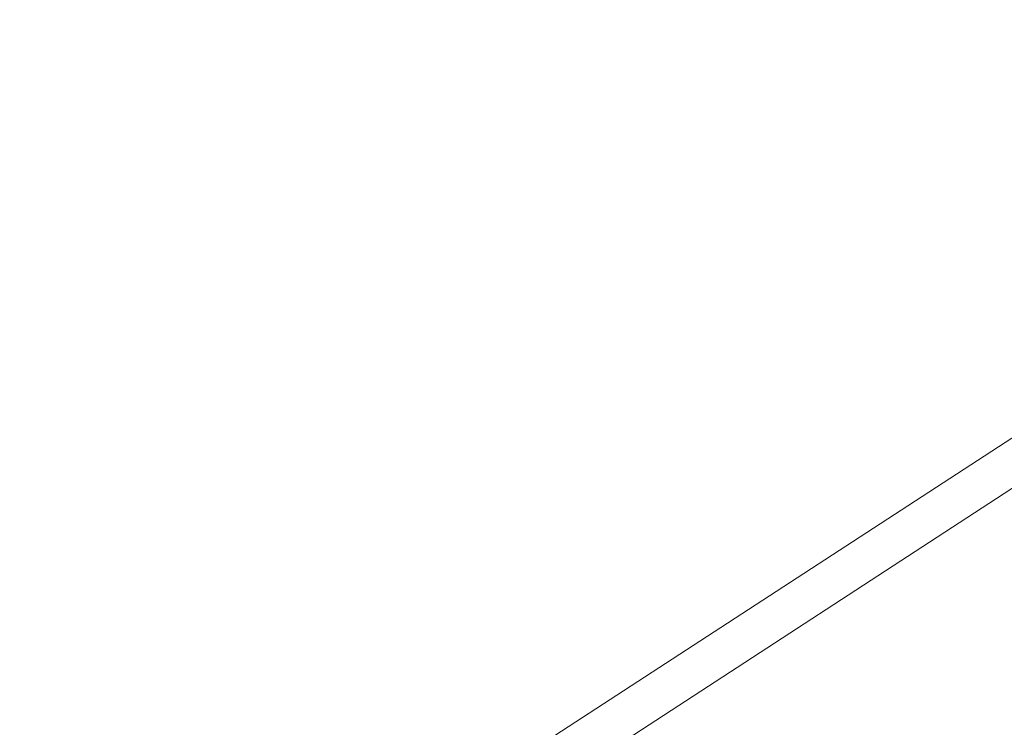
# Model space of a CAD drawing. Header units: metres. Extents: x 163628 to 167855, y 402678 to 405435.
# Tile 531 of 656: x 167398.006 to 167398.485, y 404866.227 to 404866.571. Entities that reach past the tile are written whole.
import ezdxf

# ---------------------------------------------------------------- set-up
doc = ezdxf.new("R2010")
doc.units = ezdxf.units.M
doc.linetypes.add('X-CA190022.004-UO-DWM_Snelfietsroute$0$VH-OPSLUITBAND_80X200', pattern=[14, 8, -2, 2, -2])
for name, color, linetype, lineweight in [('X-CA190022.004-UO-BGT_Ondergrond$0$GE_201_SHDHek_Lijn_GEM', 253, 'X-CA190022.004-UO-BGT_Ondergrond$0$Hekwerk', 9), ('X-CA190022.004-UO-BGT_Ondergrond$0$GE_316_WGDFietspad_Vlak_GEM', 253, 'Continuous', 9), ('X-CA190022.004-UO-BGT_Ondergrond$0$GE_401_OTDErf_Vlak_GEM', 253, 'Continuous', 9), ('X-CA190022.004-UO-BGT_Ondergrond$0$GE_479_BTDGroenvoorziening_grasenkruida_GEM', 253, 'Continuous', 9), ('X-CA190022.004-UO-DWM_Snelfietsroute$0$N-WE-VH-KANTOPSLUITING_ACHTERKANTBAND-G', 125, 'Continuous', 25), ('X-CA190022.004-UO-DWM_Snelfietsroute$0$N-WE-VH-KANTOPSLUITING_OPSLUITBAND_80X200-G', 125, 'X-CA190022.004-UO-DWM_Snelfietsroute$0$VH-OPSLUITBAND_80X200', 25), ('X-CA190022.004-UO-KAD_Percelen$0$B-WE-KG-GRENS_PERCEEL-GV', 150, 'Continuous', 9)]:
    doc.layers.add(name, color=color, linetype=linetype, lineweight=lineweight)
doc.linetypes.add('X-CA190022.004-UO-BGT_Ondergrond$0$Hekwerk', pattern='A,5,-1.5,[2,dgnlstyle-Veghel.shx,S=0.007937,R=0,X=0,Y=0],-1.5', length=8)

msp = doc.modelspace()

# ---------------------------------------------------------------- linework, layer by layer
at = {"layer": 'X-CA190022.004-UO-BGT_Ondergrond$0$GE_201_SHDHek_Lijn_GEM'}
msp.add_line((167404.185, 404870.05), (167386.457, 404858.513), dxfattribs=at)
at = {"layer": 'X-CA190022.004-UO-BGT_Ondergrond$0$GE_316_WGDFietspad_Vlak_GEM', "extrusion": (0, 0, -1)}
msp.add_arc((-167500.06588, 404673.16103), 215.67418, 61.7671724, 64.9076206, dxfattribs=at)
at = {"layer": 'X-CA190022.004-UO-BGT_Ondergrond$0$GE_401_OTDErf_Vlak_GEM', "flags": 128}
msp.add_lwpolyline([(167400.133, 404929.779), (167399.078, 404915.725), (167398.959, 404906.913), (167399.061, 404897.697), (167398.739, 404883.182), (167399.417, 404876.868), (167400.885, 404874.795), (167402.566, 404873.189), (167404.019, 404872.416), (167404.185, 404870.05), (167386.457, 404858.513), (167385.635, 404857.979), (167382.913, 404856.207), (167381.541, 404855.42), (167380.788, 404854.987), (167368.252, 404847.792)], dxfattribs=at)
at = {"layer": 'X-CA190022.004-UO-BGT_Ondergrond$0$GE_479_BTDGroenvoorziening_grasenkruida_GEM', "flags": 128}
msp.add_lwpolyline([(167398.04, 404863.177), (167388.203, 404857.52), (167387.316, 404857.01), (167386.457, 404858.513), (167404.185, 404870.05), (167404.019, 404872.416), (167404.15, 404872.347), (167405.442, 404871.835), (167408.223, 404871.146), (167411.392, 404872.393), (167413.819, 404874.138), (167415.221, 404876.379), (167415.156, 404880.274), (167414.836, 404885.141), (167414.618, 404889.075), (167414.781, 404894.281), (167415.895, 404899.11), (167418.121, 404903.623), (167421.793, 404909.346), (167425.691, 404914.648), (167430.241, 404920.627), (167433.288, 404926.385), (167435.746, 404932.159)], dxfattribs=at)
at = {"layer": 'X-CA190022.004-UO-BGT_Ondergrond$0$GE_479_BTDGroenvoorziening_grasenkruida_GEM'}
msp.add_arc((167500.06588, 404673.16103), 215.67418, 115.0923794, 118.2328276, dxfattribs=at)
at = {"layer": 'X-CA190022.004-UO-DWM_Snelfietsroute$0$N-WE-VH-KANTOPSLUITING_ACHTERKANTBAND-G', "ltscale": 0.2, "flags": 128}
msp.add_lwpolyline([(167393.93447, 404861.53438, 0.023806), (167401.63888, 404866.51056, 0.023806)], format="xyb", dxfattribs=at)
at = {"layer": 'X-CA190022.004-UO-DWM_Snelfietsroute$0$N-WE-VH-KANTOPSLUITING_OPSLUITBAND_80X200-G', "ltscale": 0.2, "flags": 128}
msp.add_lwpolyline([(167393.97463, 404861.46519, 0.023806), (167401.68543, 404866.44551, 0.023806)], format="xyb", dxfattribs=at)
at = {"layer": 'X-CA190022.004-UO-KAD_Percelen$0$B-WE-KG-GRENS_PERCEEL-GV', "flags": 128}
msp.add_lwpolyline([(167404.164, 404870.058), (167402.938, 404884.378), (167402.376, 404891.512), (167401.896, 404898.663), (167369.951, 404883.844), (167373.073, 404877.13), (167382.833, 404856.187)], close=True, dxfattribs=at)
msp.add_lwpolyline([(167351.109, 404832.026), (167388.083, 404853.445), (167404.654, 404864.349), (167413.139, 404869.932), (167419.395, 404873.889), (167419.331, 404879.921), (167404.164, 404870.058), (167382.833, 404856.187), (167374.007, 404851.05), (167366.213, 404846.514)], dxfattribs=at)

doc.saveas('drawing.dxf')
